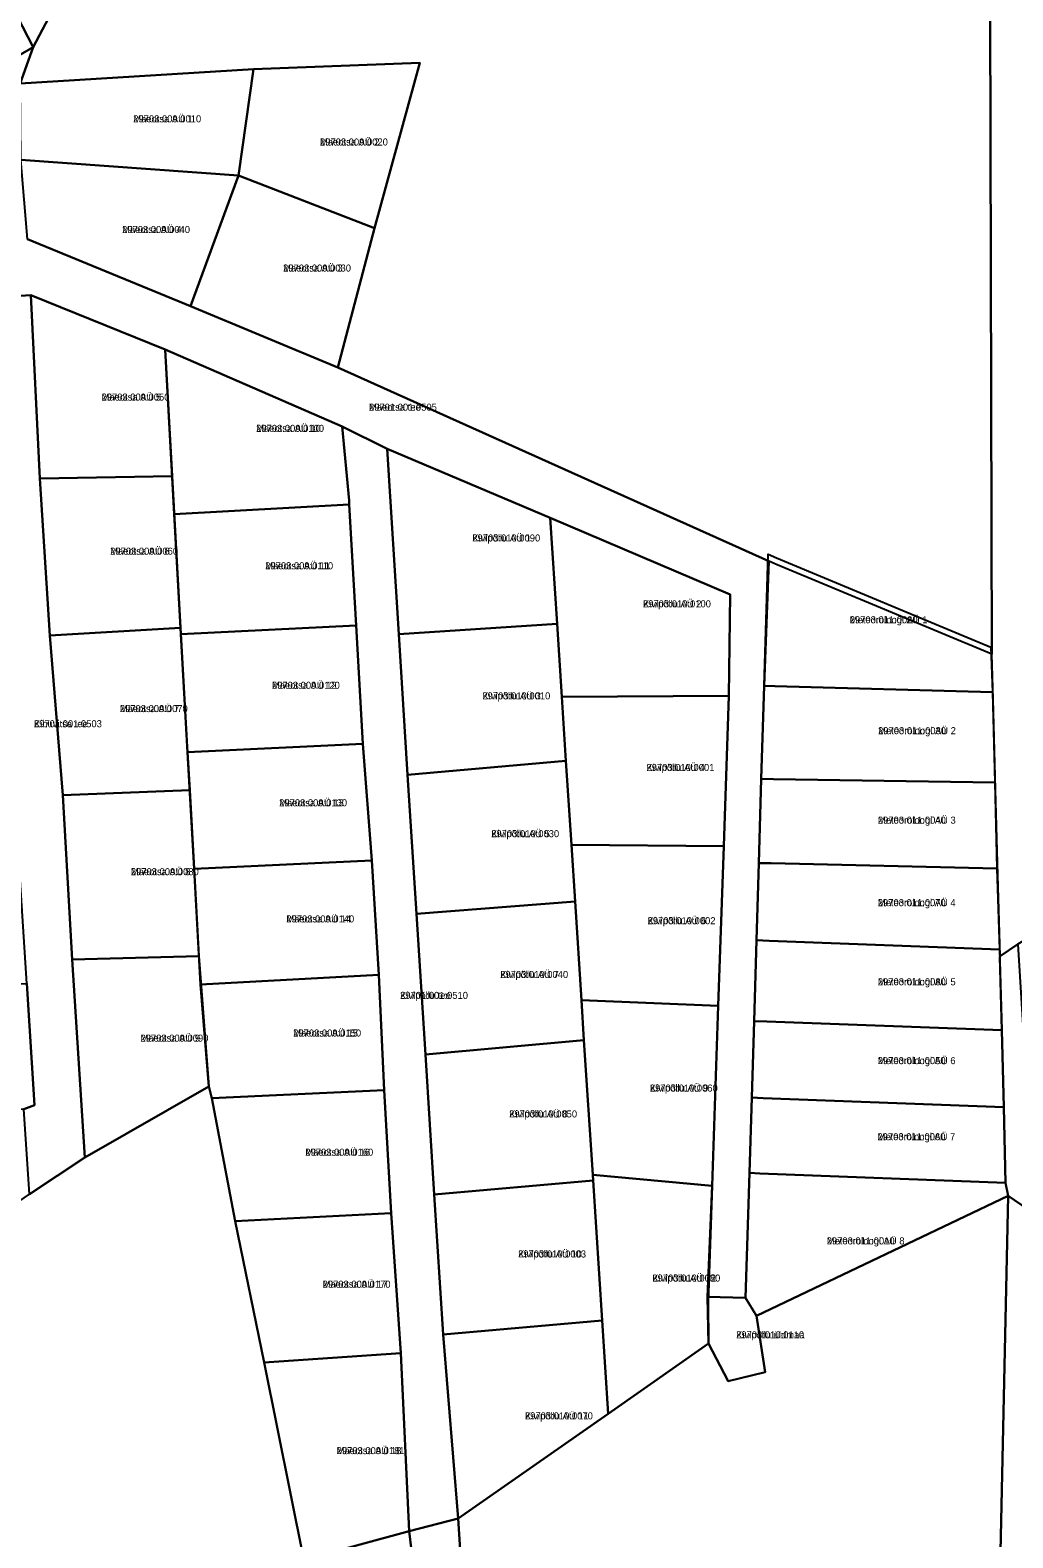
# Model space of a CAD drawing. Extents: x 504287 to 537970, y 6539941 to 6586214.
# Drawn here: x 518471.5 to 518681.3, y 6561608.5 to 6561930.5 of the extents above; entities that cross this region are included whole.
import ezdxf

# ---------------------------------------------------------------- set-up
doc = ezdxf.new("R2010")
doc.units = 0
for name, color, linetype in [('L_AADRESS', 7, 'Continuous'), ('PIIR', 7, 'Continuous'), ('TUNNUS', 7, 'Continuous')]:
    doc.layers.add(name, color=color, linetype=linetype)

msp = doc.modelspace()

# ---------------------------------------------------------------- linework, layer by layer
at = {"layer": 'PIIR'}
for points in [[(518643.09, 6562079.14), (518676.15, 6562071.9), (518676.82, 6561797.25), (518631.02, 6561816.34), (518629.22, 6561817.09), (518537.2, 6561858.42), (518545.01, 6561888.17), (518554.72, 6561923.51), (518519.2, 6561922.14), (518469.34, 6561919.09), (518472.12, 6561926.87), (518556.08, 6562085.74), (518577.49, 6562087.27), (518604.29, 6562093.69)], [(518516.39, 6562057.45), (518487.22, 6562075.72), (518556.08, 6562085.74), (518472.12, 6561926.87), (518456.28, 6561957.5), (518433.23, 6562002.1), (518312.73, 6561972.89), (518302.12, 6561970.28), (518298.28, 6562021.37), (518279.34, 6562073), (518314.35, 6562072.48), (518311.7, 6562034.15), (518345.56, 6562034.1), (518341.68, 6562045.84), (518340.54, 6562071.74), (518393.61, 6562070.14), (518449.2, 6562072.71), (518450.25, 6562071), (518480.62, 6562021.32)], [(518554.72, 6561923.51), (518545.01, 6561888.17), (518515.98, 6561899.43), (518519.2, 6561922.14)], [(518469.34, 6561919.09), (518519.2, 6561922.14), (518515.98, 6561899.43), (518469.47, 6561902.76)], [(518469.47, 6561902.76), (518515.98, 6561899.43), (518505.7, 6561871.54), (518470.89, 6561885.83)], [(518537.2, 6561858.42), (518505.7, 6561871.54), (518515.98, 6561899.43), (518545.01, 6561888.17)], [(518461.6, 6561870.93), (518461.45, 6561873.27), (518471.64, 6561873.92), (518473.53, 6561834.71), (518475.71, 6561801.23), (518478.45, 6561767.14), (518480.46, 6561732.01), (518483.14, 6561689.79), (518471.33, 6561681.9), (518470.17, 6561700.1), (518472.42, 6561700.96), (518470.77, 6561726.9), (518469.22, 6561751.23), (518467.69, 6561775.25), (518466.17, 6561799.24), (518464.65, 6561823.14), (518463.13, 6561846.93)], [(518473.53, 6561834.71), (518471.64, 6561873.92), (518500.3, 6561862.29), (518501.81, 6561835.24)], [(518538.08, 6561845.83), (518539.58, 6561830.07), (518539.63, 6561829.21), (518502.27, 6561827.1), (518500.3, 6561862.29)], [(518539.58, 6561830.07), (518538.08, 6561845.83), (518547.72, 6561841.09), (518550.18, 6561801.48), (518552.1, 6561771.44), (518553.98, 6561741.82), (518555.88, 6561711.78), (518557.78, 6561681.84), (518559.68, 6561651.97), (518562.88, 6561612.69), (518552.43, 6561609.96), (518550.65, 6561648.01), (518548.59, 6561677.9), (518547.07, 6561704.12), (518545.94, 6561728.75), (518544.44, 6561753.18), (518542.56, 6561778.12), (518541.13, 6561803.37), (518539.63, 6561829.21)], [(518547.72, 6561841.09), (518582.55, 6561826.31), (518584.01, 6561803.69), (518550.18, 6561801.48)], [(518475.71, 6561801.23), (518473.53, 6561834.71), (518501.81, 6561835.24), (518503.62, 6561802.83)], [(518539.63, 6561829.21), (518541.13, 6561803.37), (518503.69, 6561801.5), (518502.27, 6561827.1)], [(518584.01, 6561803.69), (518582.55, 6561826.31), (518620.96, 6561809.94), (518620.71, 6561788.33), (518585.01, 6561788.14)], [(518628.22, 6561790.47), (518629.05, 6561818.56), (518630.85, 6561817.81), (518676.65, 6561798.72), (518676.98, 6561789.11), (518630.5, 6561790.41)], [(518475.71, 6561801.23), (518503.62, 6561802.83), (518505.04, 6561777.48), (518505.56, 6561768.22), (518478.45, 6561767.14)], [(518542.56, 6561778.12), (518505.11, 6561776.3), (518503.69, 6561801.5), (518541.13, 6561803.37)], [(518550.18, 6561801.48), (518584.01, 6561803.69), (518585.01, 6561788.14), (518585.9, 6561774.49), (518552.1, 6561771.44)], [(518585.01, 6561788.14), (518620.71, 6561788.33), (518619.61, 6561756.25), (518587.06, 6561756.5), (518585.9, 6561774.49)], [(518627.62, 6561770.59), (518628.22, 6561790.47), (518630.5, 6561790.41), (518676.98, 6561789.11), (518677.47, 6561769.81), (518630.23, 6561770.55)], [(518505.11, 6561776.3), (518542.56, 6561778.12), (518544.44, 6561753.18), (518506.5, 6561751.37)], [(518552.1, 6561771.44), (518585.9, 6561774.49), (518587.06, 6561756.5), (518587.84, 6561744.4), (518553.98, 6561741.82)], [(518627.09, 6561752.64), (518627.62, 6561770.59), (518630.23, 6561770.55), (518677.47, 6561769.81), (518677.94, 6561751.48), (518629.74, 6561752.58)], [(518478.45, 6561767.14), (518505.56, 6561768.22), (518506.5, 6561751.37), (518507.53, 6561732.78), (518480.46, 6561732.01)], [(518587.06, 6561756.5), (518619.61, 6561756.25), (518618.43, 6561722.13), (518589.2, 6561723.37), (518587.84, 6561744.4)], [(518506.5, 6561751.37), (518544.44, 6561753.18), (518545.94, 6561728.75), (518507.87, 6561726.72)], [(518626.59, 6561736.13), (518627.09, 6561752.64), (518629.74, 6561752.58), (518677.94, 6561751.48), (518678.49, 6561734.2), (518629.28, 6561736.03)], [(518553.98, 6561741.82), (518587.84, 6561744.4), (518589.2, 6561723.37), (518589.75, 6561714.78), (518555.88, 6561711.78)], [(518626.08, 6561718.89), (518626.59, 6561736.13), (518629.28, 6561736.03), (518678.49, 6561734.2), (518678.99, 6561716.92), (518628.8, 6561718.79)], [(518682.37, 6561735.34), (518685.18, 6561690.43), (518685.95, 6561677.73), (518680.32, 6561681.56), (518679.75, 6561684.35), (518679.38, 6561700.49), (518678.99, 6561716.92), (518678.54, 6561732.64), (518678.66, 6561732.73)], [(518480.46, 6561732.01), (518507.53, 6561732.78), (518509.64, 6561704.9), (518483.14, 6561689.79)], [(518509.64, 6561704.9), (518507.87, 6561726.72), (518545.94, 6561728.75), (518547.07, 6561704.12), (518510.29, 6561702.42)], [(518441.39, 6561701.34), (518438.02, 6561725.36), (518470.77, 6561726.9), (518472.42, 6561700.96), (518470.17, 6561700.1), (518441.37, 6561699.99)], [(518589.75, 6561714.78), (518589.2, 6561723.37), (518618.43, 6561722.13), (518617.1, 6561683.7), (518591.61, 6561686.05)], [(518625.59, 6561702.55), (518626.08, 6561718.89), (518628.8, 6561718.79), (518678.99, 6561716.92), (518679.38, 6561700.49), (518628.03, 6561702.46)], [(518555.88, 6561711.78), (518589.75, 6561714.78), (518591.61, 6561686.05), (518591.69, 6561684.85), (518557.78, 6561681.84)], [(518510.29, 6561702.42), (518547.07, 6561704.12), (518548.59, 6561677.9), (518515.29, 6561676.16)], [(518625.11, 6561686.45), (518625.59, 6561702.55), (518628.03, 6561702.46), (518679.38, 6561700.49), (518679.75, 6561684.35), (518627.27, 6561686.36)], [(518593.62, 6561654.98), (518591.69, 6561684.85), (518591.61, 6561686.05), (518617.1, 6561683.7), (518616.24, 6561658.77), (518616.37, 6561650.08), (518594.9, 6561635.06)], [(518624.23, 6561659.83), (518625.11, 6561686.45), (518627.27, 6561686.36), (518679.75, 6561684.35), (518680.32, 6561681.56), (518626.57, 6561655.95)], [(518557.78, 6561681.84), (518591.69, 6561684.85), (518593.62, 6561654.98), (518559.68, 6561651.97)], [(518680.32, 6561681.56), (518685.95, 6561677.73), (518687.59, 6561646.93), (518688.4, 6561626.48), (518714.38, 6561592.76), (518740.05, 6561559.48), (518767.15, 6561524.08), (518770.48, 6561517.57), (518781.23, 6561487.8), (518775.41, 6561482.42), (518674.75, 6561423.85)], [(518515.29, 6561676.16), (518548.59, 6561677.9), (518550.65, 6561648.01), (518521.44, 6561646)], [(518616.1, 6561660), (518624.23, 6561659.83), (518626.57, 6561655.95), (518628.41, 6561643.94), (518620.53, 6561641.99), (518616.37, 6561650.08)], [(518559.68, 6561651.97), (518593.62, 6561654.98), (518594.9, 6561635.06), (518562.88, 6561612.69)], [(518552.43, 6561609.96), (518529.91, 6561603.87), (518521.44, 6561646), (518550.65, 6561648.01)], [(518562.88, 6561612.69), (518563.57, 6561601.47), (518553.95, 6561597.56), (518552.43, 6561609.96)]]:
    msp.add_lwpolyline(points, close=True, dxfattribs=at)
for points in [[(518717.5, 6561936.76), (518718.25, 6561927.14), (518718.98, 6561917.65), (518719.79, 6561907.27), (518723.05, 6561865.45), (518723.13, 6561864.35), (518724.44, 6561847.1), (518725.26, 6561836.23), (518726.07, 6561825.46), (518726.9, 6561814.49), (518727.24, 6561803.2), (518727.61, 6561790.92), (518727.94, 6561779.77), (518728.41, 6561764.34), (518719.61, 6561757.49), (518696.24, 6561743.57), (518682.37, 6561735.34), (518678.66, 6561732.73), (518678.11, 6561750.01), (518677.64, 6561768.34), (518677.15, 6561787.64), (518676.82, 6561797.25), (518676.15, 6562071.9)], [(518228.29, 6561918.35), (518278.18, 6561921.22), (518278.1, 6561923.48), (518282.45, 6561923.55), (518282.44, 6561921.53), (518295.12, 6561922.9), (518304.56, 6561927.49), (518302.12, 6561970.28), (518312.73, 6561972.89), (518316.58, 6561929.45), (518322.93, 6561923.92), (518457.1, 6561929.37), (518456.28, 6561957.5), (518472.12, 6561926.87), (518458.45, 6561918.93), (518425.87, 6561916.68), (518393.84, 6561914.8), (518387.36, 6561914.49), (518383.78, 6561914.08), (518351.49, 6561912.15), (518315.5, 6561910.52), (518300.94, 6561908.81), (518268.9, 6561906.92), (518236.91, 6561904.69)], [(518458.45, 6561918.93), (518472.12, 6561926.87), (518469.34, 6561919.09)], [(518470.89, 6561885.83), (518505.7, 6561871.54), (518537.2, 6561858.42), (518629.22, 6561817.09), (518628.22, 6561790.47), (518627.62, 6561770.59), (518627.09, 6561752.64), (518626.59, 6561736.13), (518626.08, 6561718.89), (518625.59, 6561702.55), (518625.11, 6561686.45), (518624.23, 6561659.83), (518616.1, 6561660), (518617.1, 6561683.7), (518618.43, 6561722.13), (518619.61, 6561756.25), (518620.71, 6561788.33), (518620.96, 6561809.94), (518582.55, 6561826.31), (518547.72, 6561841.09), (518538.08, 6561845.83), (518500.3, 6561862.29), (518471.64, 6561873.92), (518461.45, 6561873.27)], [(518406.77, 6561573.84), (518426.12, 6561620.87), (518425.88, 6561651.43), (518444.4, 6561654.61), (518442.14, 6561667.64), (518447.33, 6561668.28), (518452.31, 6561668.89), (518471.33, 6561681.9), (518483.14, 6561689.79), (518509.64, 6561704.9), (518510.29, 6561702.42), (518515.29, 6561676.16), (518521.44, 6561646), (518529.91, 6561603.87), (518552.43, 6561609.96), (518553.95, 6561597.56)], [(518563.57, 6561601.47), (518562.88, 6561612.69), (518594.9, 6561635.06), (518616.37, 6561650.08), (518620.53, 6561641.99), (518628.41, 6561643.94), (518626.57, 6561655.95), (518680.32, 6561681.56), (518674.75, 6561423.85)]]:
    msp.add_lwpolyline(points, dxfattribs=at)

# ---------------------------------------------------------------- texts
at = {"layer": 'L_AADRESS'}
for s, p in [('Mäeotsa AÜ 1', (518493.5, 6561910.79)), ('Mäeotsa AÜ 2', (518533.38, 6561905.84)), ('Mäeotsa AÜ 4', (518491.12, 6561887.15)), ('Mäeotsa AÜ 3', (518525.5, 6561878.93)), ('Mäeotsa AÜ 5', (518486.73, 6561851.38)), ('Mäeotsa tee', (518543.84, 6561849.22)), ('Mäeotsa AÜ 10', (518519.74, 6561844.7)), ('Kivipõllu AÜ 1', (518565.91, 6561821.29)), ('Mäeotsa AÜ 6', (518488.57, 6561818.48)), ('Mäeotsa AÜ 11', (518521.68, 6561815.36)), ('Kivipõllu AÜ 2', (518602.36, 6561807.23)), ('Meteoroloogi AÜ 1', (518646.5, 6561803.83)), ('Mäeotsa AÜ 12', (518523.12, 6561789.84)), ('Kivipõllu AÜ 3', (518568.06, 6561787.57)), ('Mäeotsa AÜ 7', (518490.64, 6561784.86)), ('Kibuvitsa tee', (518472.3, 6561781.63)), ('Meteoroloogi AÜ 2', (518652.56, 6561780.14)), ('Kivipõllu AÜ 4', (518603.1, 6561772.29)), ('Mäeotsa AÜ 13', (518524.66, 6561764.75)), ('Meteoroloogi AÜ 3', (518652.52, 6561761.04)), ('Kivipõllu AÜ 5', (518569.95, 6561758.15)), ('Mäeotsa AÜ 8', (518492.99, 6561750.04)), ('Meteoroloogi AÜ 4', (518652.5, 6561743.42)), ('Mäeotsa AÜ 14', (518526.19, 6561739.95)), ('Kivipõllu AÜ 6', (518603.34, 6561739.57)), ('Kivipõllu AÜ 7', (518571.87, 6561728.09)), ('Meteoroloogi AÜ 5', (518652.51, 6561726.53)), ('Kivipõllu tee', (518550.48, 6561723.63)), ('Mäeotsa AÜ 15', (518527.66, 6561715.59)), ('Mäeotsa AÜ 9', (518495.05, 6561714.5)), ('Meteoroloogi AÜ 6', (518652.48, 6561709.69)), ('Kivipõllu AÜ 9', (518603.82, 6561703.84)), ('Kivipõllu AÜ 8', (518573.78, 6561698.31)), ('Meteoroloogi AÜ 7', (518652.43, 6561693.45)), ('Mäeotsa AÜ 16', (518530.25, 6561690.14)), ('Meteoroloogi AÜ 8', (518641.59, 6561671.2)), ('Kivipõllu AÜ 10', (518575.69, 6561668.41)), ('Mäeotsa AÜ 17', (518533.94, 6561661.95)), ('Kivipõllu AÜ 12', (518604.36, 6561663.27)), ('Kivipõllu üldmaa', (518622.25, 6561651.14)), ('Kivipõllu AÜ 11', (518577.15, 6561633.84)), ('Mäeotsa AÜ 18', (518536.93, 6561626.42))]:
    msp.add_text(s, height=1.5, dxfattribs=at).set_placement(p)
at = {"layer": 'TUNNUS'}
for s, p in [('29703:009:0010', (518493.5, 6561910.79)), ('29703:009:0020', (518533.38, 6561905.84)), ('29703:009:0040', (518491.12, 6561887.15)), ('29703:009:0030', (518525.5, 6561878.93)), ('29703:009:0050', (518486.73, 6561851.38)), ('29701:001:0505', (518543.84, 6561849.22)), ('29703:009:0100', (518519.74, 6561844.7)), ('29703:010:0090', (518565.91, 6561821.29)), ('29703:009:0060', (518488.57, 6561818.48)), ('29703:009:0110', (518521.68, 6561815.36)), ('29703:010:0100', (518602.36, 6561807.23)), ('29703:011:0020', (518646.5, 6561803.83)), ('29703:009:0120', (518523.12, 6561789.84)), ('29703:010:0010', (518568.06, 6561787.57)), ('29703:009:0070', (518490.64, 6561784.86)), ('29701:001:0503', (518472.3, 6561781.63)), ('29703:011:0030', (518652.56, 6561780.14)), ('29703:010:0001', (518603.1, 6561772.29)), ('29703:009:0130', (518524.66, 6561764.75)), ('29703:011:0040', (518652.52, 6561761.04)), ('29703:010:0030', (518569.95, 6561758.15)), ('29703:009:0080', (518492.99, 6561750.04)), ('29703:011:0070', (518652.5, 6561743.42)), ('29703:009:0140', (518526.19, 6561739.95)), ('29703:010:0002', (518603.34, 6561739.57)), ('29703:010:0040', (518571.87, 6561728.09)), ('29703:011:0080', (518652.51, 6561726.53)), ('29701:001:0510', (518550.48, 6561723.63)), ('29703:009:0090', (518495.05, 6561714.5)), ('29703:009:0150', (518527.66, 6561715.59)), ('29703:011:0050', (518652.48, 6561709.69)), ('29703:010:0060', (518603.82, 6561703.84)), ('29703:010:0050', (518573.78, 6561698.31)), ('29703:011:0060', (518652.43, 6561693.45)), ('29703:009:0160', (518530.25, 6561690.14)), ('29703:011:0010', (518641.59, 6561671.2)), ('29703:010:0003', (518575.69, 6561668.41)), ('29703:009:0170', (518533.94, 6561661.95)), ('29703:010:0080', (518604.36, 6561663.27)), ('29703:010:0110', (518622.25, 6561651.14)), ('29703:010:0070', (518577.15, 6561633.84)), ('29703:009:0181', (518536.93, 6561626.42))]:
    msp.add_text(s, height=1.5, dxfattribs=at).set_placement(p)

doc.saveas('drawing.dxf')
